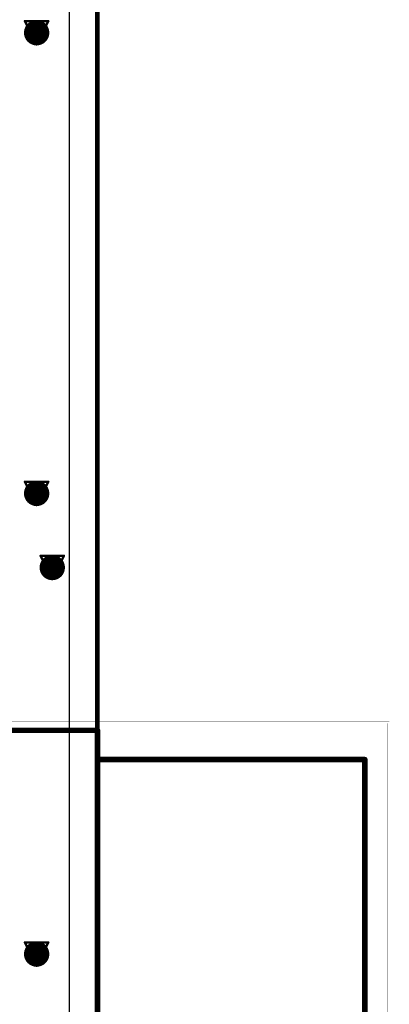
# Model space of a CAD drawing. Header units: millimetres. Extents: x 138 to 555, y 26 to 334.
# Tile 593 of 656: x 367 to 375, y 189 to 210. Entities that reach past the tile are written whole.
import ezdxf

# ---------------------------------------------------------------- set-up
doc = ezdxf.new("R2010")
doc.units = ezdxf.units.MM
for name, color, linetype in [('BottomLayer', 5, 'Continuous'), ('DrillDrawing', 1, 'Continuous'), ('KeepOutLayer', 6, 'Continuous'), ('Mechanical20', 56, 'Continuous'), ('Mechanical27', 56, 'Continuous'), ('Mechanical30', 56, 'Continuous'), ('MidLayer1', 16, 'Continuous'), ('MidLayer2', 76, 'Continuous'), ('MidLayer3', 90, 'Continuous'), ('MidLayer4', 156, 'Continuous'), ('MultiLayer', 9, 'Continuous'), ('TopLayer', 1, 'Continuous'), ('TopOverlay', 2, 'Continuous'), ('ViaHoleLayer', 16, 'Continuous')]:
    doc.layers.add(name, color=color, linetype=linetype)

# ---------------------------------------------------------------- blocks, each defined once
blk = doc.blocks.new('CON_DB9_MALE_TYCO_3_1634580_2_520')
at = {"layer": 'Mechanical20', "const_width": 0.01}
for points in [[(15.7, 9.65), (15.7, -10.525)], [(-15.625, -10.5), (15.65, -10.5)]]:
    blk.add_lwpolyline(points, dxfattribs=at)
at = {"layer": 'Mechanical20', "const_width": 0.005}
for points in [[(15.647, -10.5, 1), (15.652, -10.5, 1)], [(15.697, -10.525, 1), (15.702, -10.525, 1)]]:
    blk.add_lwpolyline(points, format="xyb", close=True, dxfattribs=at)
at = {"layer": 'Mechanical27', "const_width": 0.01}
for points in [[(15.5, 8.4), (15.5, -4.2)], [(-15.5, -4.2), (15.5, -4.2)], [(9.33, -4.2), (14.84, -4.2)], [(14.84, -4.2), (14.84, -10)], [(9.33, -10), (14.84, -10)]]:
    blk.add_lwpolyline(points, dxfattribs=at)
at = {"layer": 'Mechanical27', "const_width": 0.005}
for points in [[(14.838, -4.2, 1), (14.843, -4.2, 1)], [(14.838, -4.2, 1), (14.843, -4.2, 1)], [(15.498, -4.2, 1), (15.502, -4.2, 1)], [(15.498, -4.2, 1), (15.502, -4.2, 1)], [(14.838, -10, 1), (14.843, -10, 1)], [(14.838, -10, 1), (14.843, -10, 1)]]:
    blk.add_lwpolyline(points, format="xyb", close=True, dxfattribs=at)
at = {"layer": 'TopOverlay', "const_width": 0.12}
for points in [[(15.5, 8.4), (15.5, -4.2)], [(-15.5, -4.2), (15.5, -4.2)], [(9.355, -4.2), (14.865, -4.2)], [(14.865, -4.2), (14.865, -10)], [(9.355, -10), (14.865, -10)]]:
    blk.add_lwpolyline(points, dxfattribs=at)
at = {"layer": 'TopOverlay', "const_width": 0.06}
for points in [[(14.835, -4.2, 1), (14.895, -4.2, 1)], [(14.835, -4.2, 1), (14.895, -4.2, 1)], [(15.47, -4.2, 1), (15.53, -4.2, 1)], [(15.47, -4.2, 1), (15.53, -4.2, 1)], [(14.835, -10, 1), (14.895, -10, 1)], [(14.835, -10, 1), (14.895, -10, 1)]]:
    blk.add_lwpolyline(points, format="xyb", close=True, dxfattribs=at)

msp = doc.modelspace()

# ---------------------------------------------------------------- linework, layer by layer
at = {"layer": 'BottomLayer'}
msp.add_line((368.209, 310.896), (368.209, 62.119), dxfattribs=at)
at = {"layer": 'BottomLayer', "const_width": 0.275}
for points in [[(367.363, 210, 1), (367.638, 210, 1)], [(367.363, 200, 1), (367.638, 200, 1)], [(367.702, 198.391, 1), (367.977, 198.391, 1)], [(367.363, 190, 1), (367.638, 190, 1)]]:
    msp.add_lwpolyline(points, format="xyb", close=True, dxfattribs=at)
at = {"layer": 'DrillDrawing'}
for points, const_width in [([(368.82, 61.507), (368.82, 311.507)], 0.1), ([(367.246, 210.254), (367.754, 210.254)], 0.0508), ([(367.246, 210.254), (367.5, 209.746)], 0.0508), ([(367.348, 210.152), (367.652, 210.152)], 0.0508), ([(367.348, 210.152), (367.5, 209.848)], 0.0508), ([(367.5, 209.746), (367.754, 210.254)], 0.0508), ([(367.5, 209.848), (367.652, 210.152)], 0.0508), ([(367.246, 200.254), (367.754, 200.254)], 0.0508), ([(367.246, 200.254), (367.5, 199.746)], 0.0508), ([(367.5, 199.746), (367.754, 200.254)], 0.0508), ([(367.348, 200.152), (367.652, 200.152)], 0.0508), ([(367.348, 200.152), (367.5, 199.848)], 0.0508), ([(367.5, 199.848), (367.652, 200.152)], 0.0508), ([(367.585, 198.645), (368.093, 198.645)], 0.0508), ([(367.585, 198.645), (367.839, 198.137)], 0.0508), ([(367.687, 198.543), (367.991, 198.543)], 0.0508), ([(367.687, 198.543), (367.839, 198.239)], 0.0508), ([(367.839, 198.137), (368.093, 198.645)], 0.0508), ([(367.839, 198.239), (367.991, 198.543)], 0.0508), ([(367.246, 190.254), (367.754, 190.254)], 0.0508), ([(367.246, 190.254), (367.5, 189.746)], 0.0508), ([(367.5, 189.746), (367.754, 190.254)], 0.0508), ([(367.348, 190.152), (367.652, 190.152)], 0.0508), ([(367.348, 190.152), (367.5, 189.848)], 0.0508), ([(367.5, 189.848), (367.652, 190.152)], 0.0508)]:
    msp.add_lwpolyline(points, dxfattribs=dict(at, const_width=const_width))
at = {"layer": 'DrillDrawing', "const_width": 0.0254}
for points in [[(367.233, 210.254, 1), (367.259, 210.254, 1)], [(367.233, 210.254, 1), (367.259, 210.254, 1)], [(367.335, 210.152, 1), (367.36, 210.152, 1)], [(367.335, 210.152, 1), (367.36, 210.152, 1)], [(367.64, 210.152, 1), (367.665, 210.152, 1)], [(367.64, 210.152, 1), (367.665, 210.152, 1)], [(367.741, 210.254, 1), (367.767, 210.254, 1)], [(367.741, 210.254, 1), (367.767, 210.254, 1)], [(367.487, 209.848, 1), (367.513, 209.848, 1)], [(367.487, 209.848, 1), (367.513, 209.848, 1)], [(367.487, 209.746, 1), (367.513, 209.746, 1)], [(367.487, 209.746, 1), (367.513, 209.746, 1)], [(367.233, 200.254, 1), (367.259, 200.254, 1)], [(367.233, 200.254, 1), (367.259, 200.254, 1)], [(367.741, 200.254, 1), (367.767, 200.254, 1)], [(367.741, 200.254, 1), (367.767, 200.254, 1)], [(367.335, 200.152, 1), (367.36, 200.152, 1)], [(367.335, 200.152, 1), (367.36, 200.152, 1)], [(367.64, 200.152, 1), (367.665, 200.152, 1)], [(367.64, 200.152, 1), (367.665, 200.152, 1)], [(367.487, 199.848, 1), (367.513, 199.848, 1)], [(367.487, 199.848, 1), (367.513, 199.848, 1)], [(367.487, 199.746, 1), (367.513, 199.746, 1)], [(367.487, 199.746, 1), (367.513, 199.746, 1)], [(367.572, 198.645, 1), (367.598, 198.645, 1)], [(367.572, 198.645, 1), (367.598, 198.645, 1)], [(367.674, 198.543, 1), (367.699, 198.543, 1)], [(367.674, 198.543, 1), (367.699, 198.543, 1)], [(367.979, 198.543, 1), (368.004, 198.543, 1)], [(367.979, 198.543, 1), (368.004, 198.543, 1)], [(368.08, 198.645, 1), (368.106, 198.645, 1)], [(368.08, 198.645, 1), (368.106, 198.645, 1)], [(367.826, 198.239, 1), (367.852, 198.239, 1)], [(367.826, 198.239, 1), (367.852, 198.239, 1)], [(367.826, 198.137, 1), (367.852, 198.137, 1)], [(367.826, 198.137, 1), (367.852, 198.137, 1)], [(367.233, 190.254, 1), (367.259, 190.254, 1)], [(367.233, 190.254, 1), (367.259, 190.254, 1)], [(367.741, 190.254, 1), (367.767, 190.254, 1)], [(367.741, 190.254, 1), (367.767, 190.254, 1)], [(367.335, 190.152, 1), (367.36, 190.152, 1)], [(367.335, 190.152, 1), (367.36, 190.152, 1)], [(367.64, 190.152, 1), (367.665, 190.152, 1)], [(367.64, 190.152, 1), (367.665, 190.152, 1)], [(367.487, 189.848, 1), (367.513, 189.848, 1)], [(367.487, 189.848, 1), (367.513, 189.848, 1)], [(367.487, 189.746, 1), (367.513, 189.746, 1)], [(367.487, 189.746, 1), (367.513, 189.746, 1)]]:
    msp.add_lwpolyline(points, format="xyb", close=True, dxfattribs=at)
at = {"layer": 'KeepOutLayer', "const_width": 0.1}
msp.add_lwpolyline([(368.82, 61.507), (368.82, 311.507)], dxfattribs=at)
at = {"layer": 'Mechanical27', "const_width": 0.1}
msp.add_lwpolyline([(368.82, 61.507), (368.82, 311.507)], dxfattribs=at)
at = {"layer": 'Mechanical30', "const_width": 0.1}
msp.add_lwpolyline([(368.82, 61.507), (368.82, 311.507)], dxfattribs=at)
at = {"layer": 'MidLayer1', "const_width": 0.275}
for points in [[(367.363, 210, 1), (367.638, 210, 1)], [(367.363, 200, 1), (367.638, 200, 1)], [(367.702, 198.391, 1), (367.977, 198.391, 1)], [(367.363, 190, 1), (367.638, 190, 1)]]:
    msp.add_lwpolyline(points, format="xyb", close=True, dxfattribs=at)
at = {"layer": 'MidLayer2'}
msp.add_line((368.209, 310.896), (368.209, 62.119), dxfattribs=at)
at = {"layer": 'MidLayer2', "const_width": 0.275}
for points in [[(367.363, 210, 1), (367.638, 210, 1)], [(367.363, 200, 1), (367.638, 200, 1)], [(367.702, 198.391, 1), (367.977, 198.391, 1)], [(367.363, 190, 1), (367.638, 190, 1)]]:
    msp.add_lwpolyline(points, format="xyb", close=True, dxfattribs=at)
at = {"layer": 'MidLayer3'}
msp.add_line((368.209, 310.896), (368.209, 62.119), dxfattribs=at)
at = {"layer": 'MidLayer3', "const_width": 0.275}
for points in [[(367.363, 210, 1), (367.638, 210, 1)], [(367.363, 200, 1), (367.638, 200, 1)], [(367.702, 198.391, 1), (367.977, 198.391, 1)], [(367.363, 190, 1), (367.638, 190, 1)]]:
    msp.add_lwpolyline(points, format="xyb", close=True, dxfattribs=at)
at = {"layer": 'MidLayer4', "const_width": 0.275}
for points in [[(367.363, 210, 1), (367.638, 210, 1)], [(367.363, 200, 1), (367.638, 200, 1)], [(367.702, 198.391, 1), (367.977, 198.391, 1)], [(367.363, 190, 1), (367.638, 190, 1)]]:
    msp.add_lwpolyline(points, format="xyb", close=True, dxfattribs=at)
at = {"layer": 'MultiLayer', "const_width": 0.275}
for points in [[(367.363, 210, 1), (367.638, 210, 1)], [(367.363, 200, 1), (367.638, 200, 1)], [(367.702, 198.391, 1), (367.977, 198.391, 1)], [(367.363, 190, 1), (367.638, 190, 1)]]:
    msp.add_lwpolyline(points, format="xyb", close=True, dxfattribs=at)
at = {"layer": 'TopLayer'}
msp.add_line((368.209, 310.896), (368.209, 62.119), dxfattribs=at)
at = {"layer": 'TopLayer', "const_width": 0.275}
for points in [[(367.363, 210, 1), (367.638, 210, 1)], [(367.363, 200, 1), (367.638, 200, 1)], [(367.702, 198.391, 1), (367.977, 198.391, 1)], [(367.363, 190, 1), (367.638, 190, 1)]]:
    msp.add_lwpolyline(points, format="xyb", close=True, dxfattribs=at)
at = {"layer": 'ViaHoleLayer', "const_width": 0.15}
for points in [[(367.425, 210, 1), (367.575, 210, 1)], [(367.425, 200, 1), (367.575, 200, 1)], [(367.764, 198.391, 1), (367.914, 198.391, 1)], [(367.425, 190, 1), (367.575, 190, 1)]]:
    msp.add_lwpolyline(points, format="xyb", close=True, dxfattribs=at)

# ---------------------------------------------------------------- block references
at = {"rotation": 90}
msp.add_blockref('CON_DB9_MALE_TYCO_3_1634580_2_520', (364.62, 179.357), dxfattribs=at)

doc.saveas('drawing.dxf')
